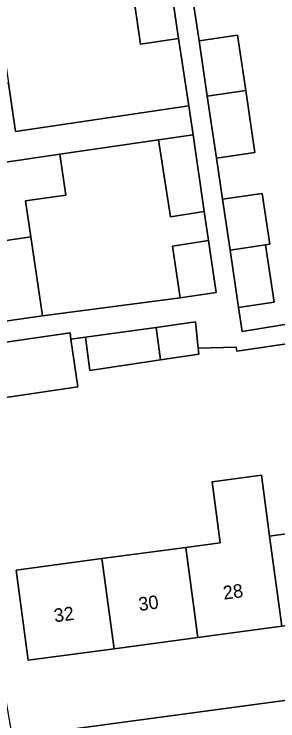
# Model space of a CAD drawing. Extents: x 159053 to 160042, y 380449 to 381423.
# Drawn here: x 159590.2 to 159609.8, y 380986.2 to 381038.5 of the extents above; entities that cross this region are included whole.
import ezdxf

# ---------------------------------------------------------------- set-up
doc = ezdxf.new("R2010")
doc.units = 0
for name, color, linetype in [('IMGEO_Erf', 7, 'Continuous'), ('IMGEO_Pand', 7, 'Continuous'), ('IMGEO_Pand_nummerreeks', 7, 'Continuous'), ('IMGEO_Voetpad_op_trap', 7, 'Continuous'), ('IMGEO_Voetpad_open', 7, 'Continuous')]:
    doc.layers.add(name, color=color, linetype=linetype)

msp = doc.modelspace()

# ---------------------------------------------------------------- linework, layer by layer
at = {"layer": 'IMGEO_Erf'}
for points in [[(159588.968, 381039.116), (159589.803, 381033.425), (159590.326, 381029.862), (159603.164, 381031.746), (159602.402, 381036.729), (159599.598, 381036.319), (159598.968, 381040.578)], [(159603.448, 381039.814), (159603.927, 381036.575), (159606.771, 381036.995), (159607.378, 381032.897), (159608.056, 381028.307), (159605.212, 381027.886), (159605.663, 381024.833), (159608.595, 381025.267), (159609.153, 381021.5), (159608.847, 381021.455), (159609.475, 381017.208), (159606.848, 381016.82), (159607.111, 381015.04), (159619.934, 381017.13), (159619.079, 381022.955), (159618.621, 381026.08), (159616.366, 381025.749), (159615.987, 381028.331), (159618.242, 381028.661), (159617.405, 381034.367), (159616.568, 381040.073)]]:
    msp.add_lwpolyline(points, dxfattribs=at)
for points in [[(159604.297, 381023.917), (159601.809, 381023.526), (159600.913, 381029.236), (159593.603, 381028.168), (159594.046, 381025.141), (159591.082, 381024.708), (159591.473, 381022.042), (159592.33, 381016.202), (159602.513, 381017.524), (159601.947, 381021.348), (159604.615, 381021.767)], [(159629.325, 381012.778), (159620.225, 381011.443), (159619.631, 381015.49), (159606.715, 381013.595), (159606.672, 381013.887), (159603.856, 381013.811), (159603.9, 381013.367), (159601.077, 381012.94), (159595.844, 381012.15), (159595.511, 381014.617), (159594.439, 381014.46), (159594.956, 381010.935), (159586.122, 381009.639), (159587.893, 380997.568), (159590.084, 380985.004), (159632.613, 380990.715), (159631.088, 381000), (159630.309, 381005.645)], [(159608.539, 381004.401), (159609.145, 380999.886), (159609.996, 381000), (159615.353, 381000.72), (159614.954, 381003.696), (159621.159, 381004.529), (159621.02, 381005.567), (159625.084, 381006.113), (159625.623, 381002.098), (159627.912, 381002.406), (159628.235, 381000), (159628.808, 380995.73), (159622.455, 380994.877), (159616.248, 380994.043), (159610.041, 380993.21), (159603.834, 380992.376), (159597.626, 380991.542), (159591.272, 380990.689), (159590.375, 380997.365), (159596.731, 380998.219), (159602.939, 380999.052), (159605.496, 380999.396), (159604.89, 381003.911)]]:
    msp.add_lwpolyline(points, close=True, dxfattribs=at)
at = {"layer": 'IMGEO_Pand'}
for points in [[(159601.772, 381040.988), (159598.968, 381040.578), (159599.598, 381036.319), (159602.402, 381036.729)], [(159607.378, 381032.897), (159606.771, 381036.995), (159603.927, 381036.575), (159604.533, 381032.48)], [(159603.164, 381031.746), (159590.326, 381029.862), (159589.803, 381033.425), (159582.791, 381032.4), (159583.626, 381026.709), (159590.638, 381027.734), (159593.603, 381028.168), (159600.913, 381029.236), (159603.49, 381029.613)], [(159607.378, 381032.897), (159604.533, 381032.48), (159605.212, 381027.886), (159608.056, 381028.307)], [(159603.49, 381029.613), (159600.913, 381029.236), (159601.809, 381023.526), (159604.297, 381023.917)], [(159593.603, 381028.168), (159590.638, 381027.734), (159583.626, 381026.709), (159584.462, 381021.017), (159591.473, 381022.042), (159591.082, 381024.708), (159594.046, 381025.141)], [(159608.595, 381025.267), (159605.663, 381024.833), (159606.22, 381021.07), (159608.847, 381021.455), (159609.153, 381021.5)], [(159591.473, 381022.042), (159584.462, 381021.017), (159585.319, 381015.173), (159590.267, 381015.899), (159592.33, 381016.202)], [(159604.615, 381021.767), (159601.947, 381021.348), (159602.513, 381017.524), (159605.184, 381017.918)], [(159608.847, 381021.455), (159606.22, 381021.07), (159606.848, 381016.82), (159609.475, 381017.208)], [(159603.665, 381015.748), (159600.755, 381015.344), (159601.077, 381012.94), (159603.9, 381013.367), (159603.856, 381013.811)], [(159594.439, 381014.46), (159594.368, 381014.944), (159585.534, 381013.648), (159586.122, 381009.639), (159594.956, 381010.935)], [(159601.077, 381012.94), (159600.755, 381015.344), (159595.511, 381014.617), (159595.844, 381012.15)], [(159609.145, 380999.886), (159608.539, 381004.401), (159604.89, 381003.911), (159605.496, 380999.396), (159602.939, 380999.052), (159603.834, 380992.376), (159610.041, 380993.21)], [(159609.145, 380999.886), (159610.041, 380993.21), (159616.248, 380994.043), (159615.45, 381000), (159615.353, 381000.72), (159609.996, 381000)], [(159603.834, 380992.376), (159602.939, 380999.052), (159596.731, 380998.219), (159597.626, 380991.542)], [(159596.731, 380998.219), (159590.375, 380997.365), (159591.272, 380990.689), (159597.626, 380991.542)]]:
    msp.add_lwpolyline(points, close=True, dxfattribs=at)
at = {"layer": 'IMGEO_Voetpad_op_trap'}
msp.add_lwpolyline([(159636.867, 380991.237), (159632.613, 380990.715), (159590.084, 380985.004), (159585.155, 380984.325)], dxfattribs=at)
at = {"layer": 'IMGEO_Voetpad_open'}
for points in [[(159601.772, 381040.988), (159602.402, 381036.729), (159603.164, 381031.746), (159603.49, 381029.613), (159604.297, 381023.917), (159604.615, 381021.767), (159605.184, 381017.918), (159602.513, 381017.524), (159592.33, 381016.202), (159590.267, 381015.899), (159585.319, 381015.173)], [(159585.534, 381013.648), (159594.368, 381014.944), (159594.439, 381014.46), (159595.511, 381014.617), (159600.755, 381015.344), (159603.665, 381015.748), (159603.856, 381013.811), (159606.672, 381013.887), (159606.715, 381013.595), (159619.631, 381015.49), (159628.731, 381016.825), (159628.532, 381018.355), (159626.966, 381018.162), (159622.019, 381017.436), (159619.934, 381017.13), (159607.111, 381015.04), (159606.848, 381016.82), (159606.22, 381021.07), (159605.663, 381024.833), (159605.212, 381027.886), (159604.533, 381032.48), (159603.927, 381036.575), (159603.448, 381039.814)]]:
    msp.add_lwpolyline(points, dxfattribs=at)

# ---------------------------------------------------------------- texts
at = {"layer": 'IMGEO_Pand_nummerreeks'}
for s, p in [('28', (159605.761, 380995.178)), ('30', (159599.505, 380994.337)), ('32', (159593.243, 380993.496))]:
    msp.add_text(s, height=1, rotation=7.6489, dxfattribs=at).set_placement(p)

doc.saveas('drawing.dxf')
